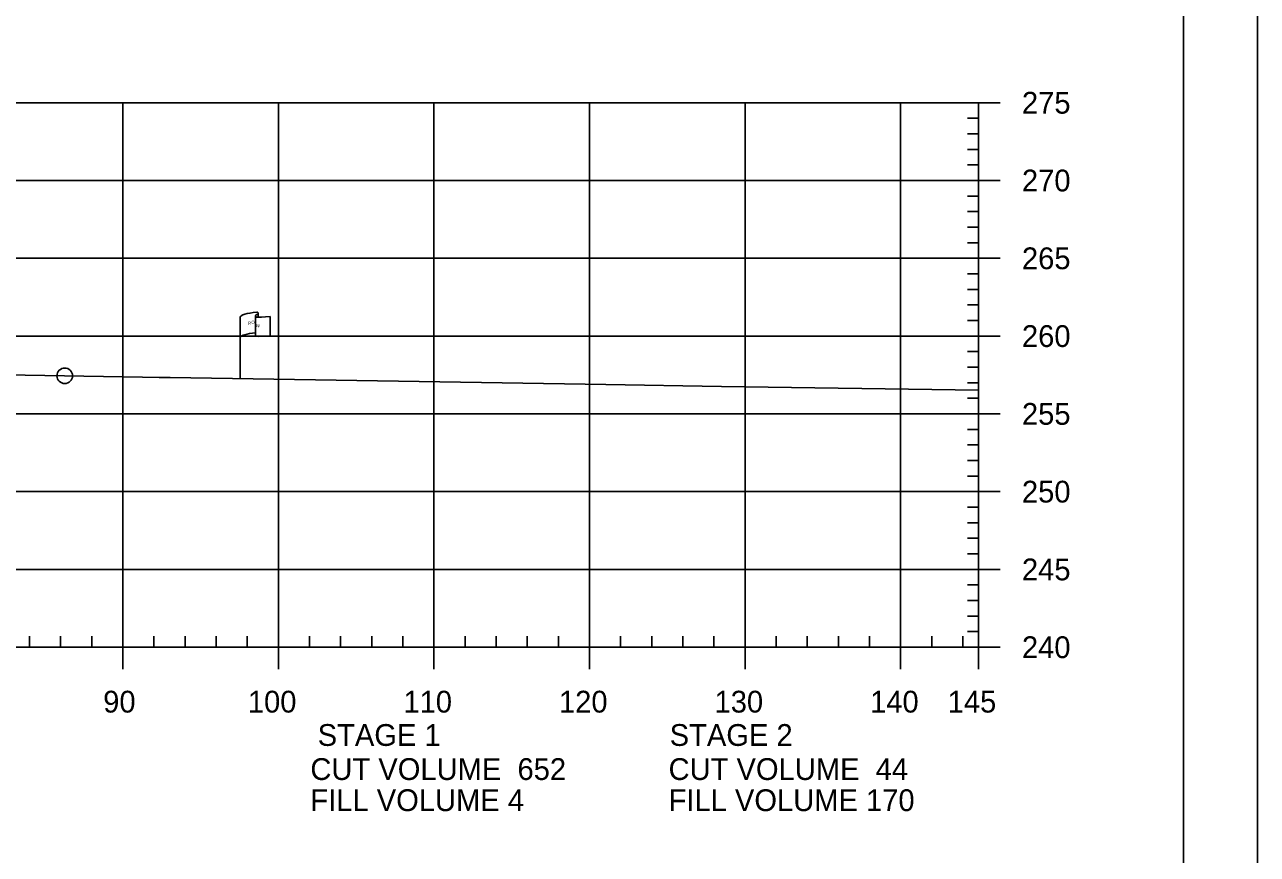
# Model space of a CAD drawing. Extents: x 1365647 to 1367999, y 387113 to 400173.
# Drawn here: x 1365977.8 to 1366057, y 390892.8 to 390946.1 of the extents above; entities that cross this region are included whole.
import ezdxf

# ---------------------------------------------------------------- set-up
doc = ezdxf.new("R2010")
doc.units = 0
for name, color, linetype in [('E_Existing ROW', 7, 'Continuous'), ('R_Axis', 7, 'Continuous'), ('R_Axis Annot', 7, 'Continuous'), ('R_Border', 7, 'Continuous'), ('R_Exist Surface', 7, 'Continuous'), ('R_Grid', 7, 'Continuous'), ('R_No Plot', 7, 'Continuous')]:
    doc.layers.add(name, color=color, linetype=linetype)

msp = doc.modelspace()

# ---------------------------------------------------------------- linework, layer by layer
at = {"layer": 'E_Existing ROW'}
for p, q in [((1365991.624, 390923.385), (1365991.624, 390927.335)), ((1365992.619, 390927.43), (1365992.619, 390927.416)), ((1365992.619, 390927.416), (1365992.619, 390926.19)), ((1365992.787, 390927.586), (1365992.787, 390927.346)), ((1365993.555, 390927.392), (1365993.555, 390926.152))]:
    msp.add_line(p, q, dxfattribs=at)
for centre, radius, start, end in [((1365992.697, 390927.43), 0.078, 88.6458, 274.28284), ((1365992.709, 390927.586), 0.0783, 263.07118, 93.95638), ((1365992.698, 390926.19), 0.0783, 180, 273.95638)]:
    msp.add_arc(centre, radius, start, end, dxfattribs=at)
for centre, major_axis, ratio, start_param, end_param in [((1365993.206, 390927.379), (-1.582, -0.043), 0.19887, 5.030368, 6.283185), ((1365993.913, 390927.494), (-1.227, -0.134), 0.052933, 0.159456, 1.268315), ((1365993.201, 390926.061), (-1.582, -0.043), 0.19887, 5.083035, 6.194897), ((1365993.913, 390926.254), (-1.227, -0.134), 0.052933, 0.159456, 1.268315)]:
    msp.add_ellipse(centre, major_axis=major_axis, ratio=ratio, start_param=start_param, end_param=end_param, dxfattribs=at)
at = {"layer": 'R_Axis'}
for p, q in [((1366039.081, 390906.125), (1366039.081, 390941.125)), ((1366040.481, 390941.125), (1366039.081, 390941.125)), ((1366039.081, 390940.125), (1366038.381, 390940.125)), ((1366039.081, 390939.125), (1366038.381, 390939.125)), ((1366039.081, 390938.125), (1366038.381, 390938.125)), ((1366039.081, 390937.125), (1366038.381, 390937.125)), ((1366040.481, 390936.125), (1366039.081, 390936.125)), ((1366039.081, 390935.125), (1366038.381, 390935.125)), ((1366039.081, 390934.125), (1366038.381, 390934.125)), ((1366039.081, 390933.125), (1366038.381, 390933.125)), ((1366039.081, 390932.125), (1366038.381, 390932.125)), ((1366040.481, 390931.125), (1366039.081, 390931.125)), ((1366039.081, 390930.125), (1366038.381, 390930.125)), ((1366039.081, 390929.125), (1366038.381, 390929.125)), ((1366039.081, 390928.125), (1366038.381, 390928.125)), ((1366039.081, 390927.125), (1366038.381, 390927.125)), ((1366040.481, 390926.125), (1366039.081, 390926.125)), ((1366039.081, 390925.125), (1366038.381, 390925.125)), ((1366039.081, 390924.125), (1366038.381, 390924.125)), ((1366039.081, 390923.125), (1366038.381, 390923.125)), ((1366039.081, 390922.125), (1366038.381, 390922.125)), ((1366040.481, 390921.125), (1366039.081, 390921.125)), ((1366039.081, 390920.125), (1366038.381, 390920.125)), ((1366039.081, 390919.125), (1366038.381, 390919.125)), ((1366039.081, 390918.125), (1366038.381, 390918.125)), ((1366039.081, 390917.125), (1366038.381, 390917.125)), ((1366040.481, 390916.125), (1366039.081, 390916.125)), ((1366039.081, 390915.125), (1366038.381, 390915.125)), ((1366039.081, 390914.125), (1366038.381, 390914.125)), ((1366039.081, 390913.125), (1366038.381, 390913.125)), ((1366039.081, 390912.125), (1366038.381, 390912.125)), ((1366040.481, 390911.125), (1366039.081, 390911.125)), ((1366039.081, 390910.125), (1366038.381, 390910.125)), ((1366039.081, 390909.125), (1366038.381, 390909.125)), ((1366039.081, 390908.125), (1366038.381, 390908.125)), ((1365978.081, 390906.125), (1365978.081, 390906.825)), ((1365980.081, 390906.125), (1365980.081, 390906.825)), ((1365982.081, 390906.125), (1365982.081, 390906.825)), ((1365986.081, 390906.125), (1365986.081, 390906.825)), ((1365988.081, 390906.125), (1365988.081, 390906.825)), ((1365990.081, 390906.125), (1365990.081, 390906.825)), ((1365992.081, 390906.125), (1365992.081, 390906.825)), ((1365996.081, 390906.125), (1365996.081, 390906.825)), ((1365998.081, 390906.125), (1365998.081, 390906.825)), ((1366000.081, 390906.125), (1366000.081, 390906.825)), ((1366002.081, 390906.125), (1366002.081, 390906.825)), ((1366006.081, 390906.125), (1366006.081, 390906.825)), ((1366008.081, 390906.125), (1366008.081, 390906.825)), ((1366010.081, 390906.125), (1366010.081, 390906.825)), ((1366012.081, 390906.125), (1366012.081, 390906.825)), ((1366016.081, 390906.125), (1366016.081, 390906.825)), ((1366018.081, 390906.125), (1366018.081, 390906.825)), ((1366020.081, 390906.125), (1366020.081, 390906.825)), ((1366022.081, 390906.125), (1366022.081, 390906.825)), ((1366026.081, 390906.125), (1366026.081, 390906.825)), ((1366028.081, 390906.125), (1366028.081, 390906.825)), ((1366030.081, 390906.125), (1366030.081, 390906.825)), ((1366032.081, 390906.125), (1366032.081, 390906.825)), ((1366036.081, 390906.125), (1366036.081, 390906.825)), ((1366038.081, 390906.125), (1366038.081, 390906.825)), ((1366039.081, 390907.125), (1366038.381, 390907.125)), ((1365749.081, 390906.125), (1366039.081, 390906.125)), ((1365984.081, 390904.725), (1365984.081, 390906.125)), ((1365994.081, 390904.725), (1365994.081, 390906.125)), ((1366004.081, 390904.725), (1366004.081, 390906.125)), ((1366014.081, 390904.725), (1366014.081, 390906.125)), ((1366024.081, 390904.725), (1366024.081, 390906.125)), ((1366034.081, 390904.725), (1366034.081, 390906.125)), ((1366039.081, 390904.725), (1366039.081, 390906.125)), ((1366040.481, 390906.125), (1366039.081, 390906.125))]:
    msp.add_line(p, q, dxfattribs=at)
at = {"layer": 'R_Border'}
msp.add_line((1366052.261, 390790.125), (1366052.261, 390995.585), dxfattribs=at)
at = {"layer": 'R_Exist Surface'}
msp.add_lwpolyline([(1365960.222, 390923.915), (1365985.357, 390923.485), (1365986.412, 390923.468), (1365987.135, 390923.456), (1366015.137, 390923.013), (1366022.564, 390922.892), (1366039.081, 390922.651)], dxfattribs=at)
at = {"layer": 'R_Grid'}
for p, q in [((1365749.081, 390941.125), (1366039.081, 390941.125)), ((1365984.081, 390906.125), (1365984.081, 390941.125)), ((1365994.081, 390906.125), (1365994.081, 390941.125)), ((1366004.081, 390906.125), (1366004.081, 390941.125)), ((1366014.081, 390906.125), (1366014.081, 390941.125)), ((1366024.081, 390906.125), (1366024.081, 390941.125)), ((1366034.081, 390906.125), (1366034.081, 390941.125)), ((1366039.081, 390906.125), (1366039.081, 390941.125)), ((1365749.081, 390936.125), (1366039.081, 390936.125)), ((1365749.081, 390931.125), (1366039.081, 390931.125)), ((1365749.081, 390926.125), (1366039.081, 390926.125)), ((1365749.081, 390921.125), (1366039.081, 390921.125)), ((1365749.081, 390916.125), (1366039.081, 390916.125)), ((1365749.081, 390911.125), (1366039.081, 390911.125)), ((1365749.081, 390906.125), (1366039.081, 390906.125))]:
    msp.add_line(p, q, dxfattribs=at)
at = {"layer": 'R_No Plot'}
msp.add_lwpolyline([(1365723.674, 390999.479), (1366057.014, 390999.479), (1366057.014, 390786.142), (1365723.674, 390786.142)], close=True, dxfattribs=at)
msp.add_circle((1365980.347, 390923.571), 0.5, dxfattribs=at)
msp.add_circle((1365980.347, 390923.571), 0.5, dxfattribs=at)

# ---------------------------------------------------------------- texts
at = {"layer": 'E_Existing ROW'}
for s, height, rotation, p in [(' O', 0.2, 9.98841, (1365992.289, 390926.882)), ('DWB 11-9-07', 0.001, 90, (1365992.787, 390927.346)), ('R ', 0.2, 9.98841, (1365992.143, 390926.837)), ('W', 0.2, 351.17882, (1365992.619, 390926.713)), ('DWB 11-9-07', 0.001, 5.07169, (1365993.544, 390926.152)), ('DWB 11-9-07', 0.001, 90, (1365991.623, 390923.385))]:
    msp.add_text(s, height=height, rotation=rotation, dxfattribs=at).set_placement(p)
at = {"layer": 'R_Axis Annot'}
for s, p in [('275', (1366041.881, 390940.425)), ('270', (1366041.881, 390935.425)), ('265', (1366041.881, 390930.425)), ('260', (1366041.881, 390925.425)), ('255', (1366041.881, 390920.425)), ('250', (1366041.881, 390915.425)), ('245', (1366041.881, 390910.425)), ('240', (1366041.881, 390905.425)), ('90', (1365982.82, 390901.925)), ('100', (1365992.12, 390901.925)), ('110', (1366002.12, 390901.925)), ('120', (1366012.12, 390901.925)), ('130', (1366022.12, 390901.925)), ('140', (1366032.12, 390901.925)), ('145', (1366037.107, 390901.925)), ('STAGE 1', (1365996.608, 390899.782)), ('STAGE 2', (1366019.236, 390899.782)), ('CUT VOLUME  652', (1365996.139, 390897.591)), ('CUT VOLUME  44', (1366019.165, 390897.591)), ('FILL VOLUME 4', (1365996.139, 390895.591)), ('FILL VOLUME 170', (1366019.165, 390895.591))]:
    msp.add_text(s, height=1.4, dxfattribs=at).set_placement(p)

doc.saveas('drawing.dxf')
